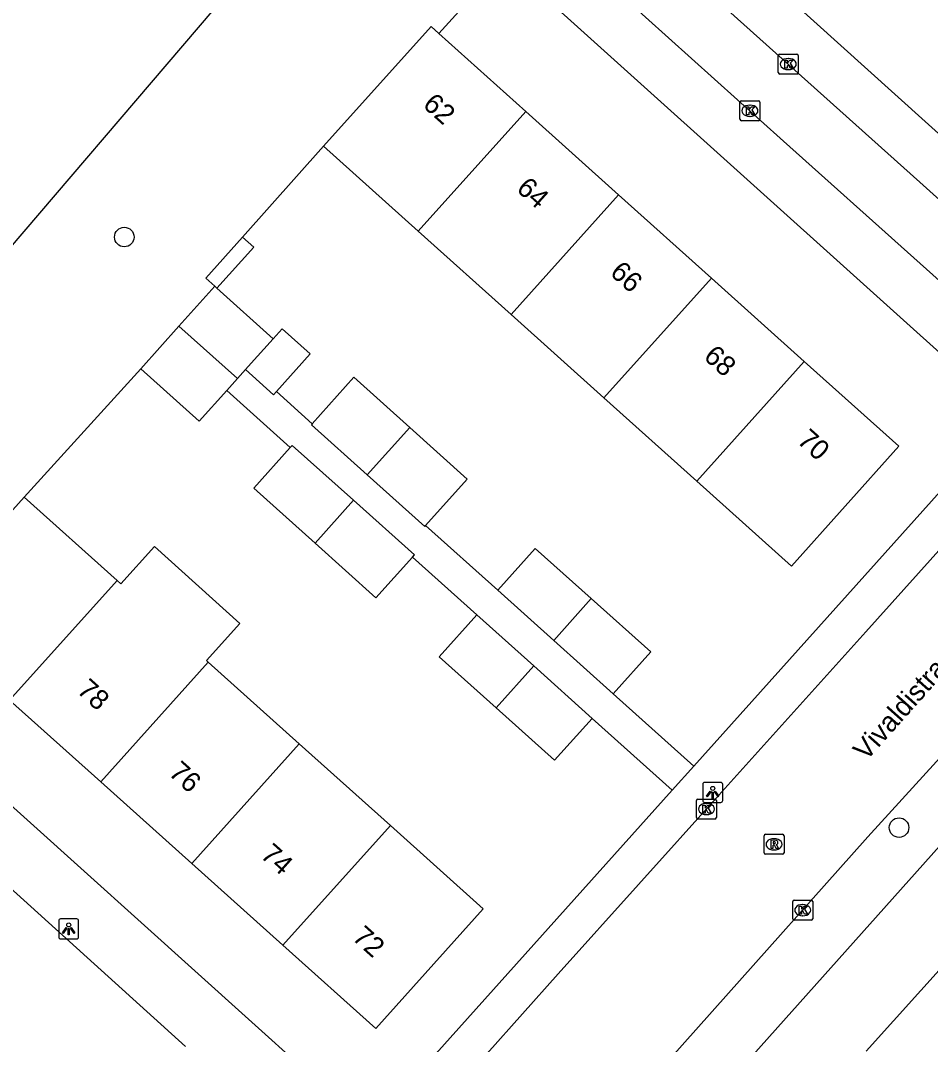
# Model space of a CAD drawing. Extents: x 159040 to 160094, y 381214 to 382518.
# Drawn here: x 159394.3 to 159439.8, y 382037.2 to 382088.4 of the extents above; entities that cross this region are included whole.
import ezdxf

# ---------------------------------------------------------------- set-up
doc = ezdxf.new("R2010")
doc.units = 0
for name, color, linetype in [('IMGEO_Boom', 7, 'Continuous'), ('IMGEO_Groenvoorziening', 7, 'Continuous'), ('IMGEO_Kolk', 7, 'Continuous'), ('IMGEO_Lichtpunt', 7, 'Continuous'), ('IMGEO_Openbare_ruimte_label', 7, 'Continuous'), ('IMGEO_Pand', 7, 'Continuous'), ('IMGEO_Pand_nummerreeks', 7, 'Continuous'), ('IMGEO_Rijbaan_lokaal_open', 7, 'Continuous'), ('IMGEO_Rioolput', 7, 'Continuous'), ('IMGEO_Voetpad_open', 7, 'Continuous')]:
    doc.layers.add(name, color=color, linetype=linetype)

msp = doc.modelspace()

# ---------------------------------------------------------------- linework, layer by layer
at = {"layer": 'IMGEO_Boom'}
for centre in [(159399.463, 382077.601), (159438.25, 382048.027)]:
    msp.add_circle(centre, 0.489, dxfattribs=at)
at = {"layer": 'IMGEO_Groenvoorziening'}
for points in [[(159413.377, 382100.065), (159408.66, 382094.544), (159387.365, 382069.622), (159385.857, 382070.936)], [(159418.239, 382091.137), (159415.202, 382087.803)], [(159409.437, 382082.146), (159405.385, 382077.591)], [(159394.457, 382064.578), (159400.284, 382071.006)]]:
    msp.add_lwpolyline(points, dxfattribs=at)
at = {"layer": 'IMGEO_Kolk'}
for p, q in [((159432.281, 382086.764), (159433.133, 382086.764)), ((159432.206, 382085.838), (159432.206, 382086.69)), ((159432.694, 382086.544), (159432.719, 382086.544)), ((159433.207, 382086.69), (159433.207, 382085.838)), ((159433.133, 382085.764), (159432.281, 382085.764)), ((159432.717, 382085.984), (159432.692, 382085.984)), ((159430.285, 382083.5), (159430.285, 382084.352)), ((159430.36, 382084.426), (159431.212, 382084.426)), ((159430.773, 382084.206), (159430.798, 382084.206)), ((159431.286, 382084.352), (159431.286, 382083.5)), ((159430.796, 382083.646), (159430.771, 382083.646)), ((159431.212, 382083.426), (159430.36, 382083.426)), ((159428.107, 382048.53), (159428.107, 382049.382)), ((159428.182, 382049.456), (159429.034, 382049.456)), ((159429.108, 382049.382), (159429.108, 382048.53)), ((159428.595, 382049.236), (159428.62, 382049.236)), ((159429.034, 382048.456), (159428.182, 382048.456)), ((159428.618, 382048.676), (159428.593, 382048.676)), ((159432.926, 382043.466), (159432.926, 382044.318)), ((159433.001, 382044.392), (159433.853, 382044.392)), ((159433.414, 382044.172), (159433.439, 382044.172)), ((159433.927, 382044.318), (159433.927, 382043.466)), ((159433.853, 382043.392), (159433.001, 382043.392)), ((159433.437, 382043.612), (159433.412, 382043.612))]:
    msp.add_line(p, q, dxfattribs=at)
for points in [[(159432.281, 382086.764), (159433.133, 382086.764)], [(159432.206, 382085.838), (159432.206, 382086.69)], [(159432.527, 382086.464), (159432.65, 382086.464), (159432.65, 382086.313), (159432.78, 382086.464), (159432.944, 382086.464), (159432.798, 382086.313), (159432.951, 382086.064), (159432.799, 382086.064), (159432.714, 382086.228), (159432.65, 382086.161), (159432.65, 382086.064), (159432.527, 382086.064), (159432.527, 382086.464)], [(159433.207, 382086.69), (159433.207, 382085.838)], [(159433.133, 382085.764), (159432.281, 382085.764)], [(159430.285, 382083.5), (159430.285, 382084.352)], [(159430.36, 382084.426), (159431.212, 382084.426)], [(159431.286, 382084.352), (159431.286, 382083.5)], [(159430.606, 382084.126), (159430.729, 382084.126), (159430.729, 382083.975), (159430.859, 382084.126), (159431.023, 382084.126), (159430.877, 382083.975), (159431.03, 382083.726), (159430.878, 382083.726), (159430.793, 382083.89), (159430.729, 382083.823), (159430.729, 382083.726), (159430.606, 382083.726), (159430.606, 382084.126)], [(159431.212, 382083.426), (159430.36, 382083.426)], [(159428.107, 382048.53), (159428.107, 382049.382)], [(159428.182, 382049.456), (159429.034, 382049.456)], [(159429.108, 382049.382), (159429.108, 382048.53)], [(159428.428, 382049.156), (159428.551, 382049.156), (159428.551, 382049.005), (159428.681, 382049.156), (159428.845, 382049.156), (159428.699, 382049.005), (159428.852, 382048.756), (159428.7, 382048.756), (159428.615, 382048.92), (159428.551, 382048.853), (159428.551, 382048.756), (159428.428, 382048.756), (159428.428, 382049.156)], [(159429.034, 382048.456), (159428.182, 382048.456)], [(159432.926, 382043.466), (159432.926, 382044.318)], [(159433.001, 382044.392), (159433.853, 382044.392)], [(159433.927, 382044.318), (159433.927, 382043.466)], [(159433.247, 382044.092), (159433.37, 382044.092), (159433.37, 382043.941), (159433.5, 382044.092), (159433.664, 382044.092), (159433.518, 382043.941), (159433.671, 382043.692), (159433.519, 382043.692), (159433.434, 382043.856), (159433.37, 382043.789), (159433.37, 382043.692), (159433.247, 382043.692), (159433.247, 382044.092)], [(159433.853, 382043.392), (159433.001, 382043.392)]]:
    msp.add_lwpolyline(points, dxfattribs=at)
for centre, start, end in [((159432.283, 382086.688), 91.552, 178.448), ((159432.283, 382086.688), 91.552, 178.448), ((159433.131, 382086.688), 1.552, 88.448), ((159433.131, 382086.688), 1.552, 88.448), ((159432.283, 382085.84), 181.552, 268.448), ((159432.283, 382085.84), 181.552, 268.448), ((159433.131, 382085.84), 271.552, 358.448), ((159433.131, 382085.84), 271.552, 358.448), ((159430.362, 382084.35), 91.552, 178.448), ((159430.362, 382084.35), 91.552, 178.448), ((159431.21, 382084.35), 1.552, 88.448), ((159431.21, 382084.35), 1.552, 88.448), ((159430.362, 382083.502), 181.552, 268.448), ((159430.362, 382083.502), 181.552, 268.448), ((159431.21, 382083.502), 271.552, 358.448), ((159431.21, 382083.502), 271.552, 358.448), ((159428.184, 382049.38), 91.552, 178.448), ((159428.184, 382049.38), 91.552, 178.448), ((159429.032, 382049.38), 1.552, 88.448), ((159429.032, 382049.38), 1.552, 88.448), ((159428.184, 382048.532), 181.552, 268.448), ((159428.184, 382048.532), 181.552, 268.448), ((159429.032, 382048.532), 271.552, 358.448), ((159429.032, 382048.532), 271.552, 358.448), ((159433.003, 382044.316), 91.552, 178.448), ((159433.003, 382044.316), 91.552, 178.448), ((159433.851, 382044.316), 1.552, 88.448), ((159433.851, 382044.316), 1.552, 88.448), ((159433.003, 382043.468), 181.552, 268.448), ((159433.003, 382043.468), 181.552, 268.448), ((159433.851, 382043.468), 271.552, 358.448), ((159433.851, 382043.468), 271.552, 358.448)]:
    msp.add_arc(centre, 0.0765, start, end, dxfattribs=at)
for centre, major_axis, ratio, start_param, end_param in [((159432.693, 382086.264), (-0.387, 0.002), 0.722429, 4.712389, 7.853982), ((159432.718, 382086.264), (-0.39, 0.002), 0.717154, 1.570796, 4.712389), ((159430.772, 382083.926), (-0.387, 0.002), 0.722429, 4.712389, 7.853982), ((159430.797, 382083.926), (-0.39, 0.002), 0.717154, 1.570796, 4.712389), ((159428.594, 382048.956), (-0.387, 0.002), 0.722429, 4.712389, 7.853982), ((159428.619, 382048.956), (-0.39, 0.002), 0.717154, 1.570796, 4.712389), ((159433.413, 382043.892), (-0.387, 0.002), 0.722429, 4.712389, 7.853982), ((159433.438, 382043.892), (-0.39, 0.002), 0.717154, 1.570796, 4.712389)]:
    msp.add_ellipse(centre, major_axis=major_axis, ratio=ratio, start_param=start_param, end_param=end_param, dxfattribs=at)
at = {"layer": 'IMGEO_Lichtpunt'}
for p, q in [((159429.327, 382050.288), (159428.519, 382050.288)), ((159429.327, 382050.288), (159428.519, 382050.288)), ((159428.425, 382050.193), (159428.425, 382049.386)), ((159428.425, 382050.193), (159428.425, 382049.386)), ((159429.421, 382049.386), (159429.421, 382050.193)), ((159429.421, 382049.386), (159429.421, 382050.193)), ((159428.519, 382049.292), (159429.327, 382049.292)), ((159428.519, 382049.292), (159429.327, 382049.292)), ((159396.181, 382043.356), (159396.181, 382042.549)), ((159396.181, 382043.356), (159396.181, 382042.549)), ((159397.083, 382043.451), (159396.275, 382043.451)), ((159397.083, 382043.451), (159396.275, 382043.451)), ((159397.177, 382042.549), (159397.177, 382043.356)), ((159397.177, 382042.549), (159397.177, 382043.356)), ((159396.275, 382042.455), (159397.083, 382042.455)), ((159396.275, 382042.455), (159397.083, 382042.455))]:
    msp.add_line(p, q, dxfattribs=at)
for points in [[(159428.799, 382049.857), (159428.838, 382049.829), (159428.65, 382049.567), (159428.612, 382049.594), (159428.799, 382049.857)], [(159428.901, 382049.809), (159428.948, 382049.809), (159428.948, 382049.487), (159428.901, 382049.487), (159428.901, 382049.809)], [(159429.011, 382049.829), (159429.049, 382049.856), (159429.236, 382049.594), (159429.197, 382049.566), (159429.011, 382049.829)], [(159396.555, 382043.02), (159396.594, 382042.992), (159396.406, 382042.73), (159396.368, 382042.757), (159396.555, 382043.02)], [(159396.657, 382042.972), (159396.704, 382042.972), (159396.704, 382042.65), (159396.657, 382042.65), (159396.657, 382042.972)], [(159396.767, 382042.992), (159396.805, 382043.019), (159396.992, 382042.757), (159396.953, 382042.729), (159396.767, 382042.992)]]:
    msp.add_lwpolyline(points, dxfattribs=at)
for centre in [(159428.924, 382049.991), (159396.68, 382043.154)]:
    msp.add_circle(centre, 0.0994, dxfattribs=at)
for centre, start, end in [((159428.519, 382050.193), 90, 180), ((159428.519, 382050.193), 90, 180), ((159429.327, 382050.193), 0, 90), ((159429.327, 382050.193), 0, 90), ((159428.519, 382049.386), 180, 270), ((159428.519, 382049.386), 180, 270), ((159429.327, 382049.386), 270, 0), ((159429.327, 382049.386), 270, 360), ((159396.275, 382043.356), 90, 180), ((159396.275, 382043.356), 90, 180), ((159397.083, 382043.356), 0, 90), ((159397.083, 382043.356), 0, 90), ((159396.275, 382042.549), 180, 270), ((159396.275, 382042.549), 180, 270), ((159397.083, 382042.549), 270, 0), ((159397.083, 382042.549), 270, 360)]:
    msp.add_arc(centre, 0.0946, start, end, dxfattribs=at)
at = {"layer": 'IMGEO_Pand'}
for points in [[(159409.437, 382082.146), (159414.821, 382088.145), (159415.202, 382087.803)], [(159415.202, 382087.803), (159419.558, 382083.893)], [(159414.174, 382077.895), (159419.558, 382083.893)], [(159419.558, 382083.893), (159424.207, 382079.721)], [(159414.174, 382077.895), (159409.437, 382082.146)], [(159418.824, 382073.722), (159424.207, 382079.721)], [(159424.207, 382079.721), (159428.857, 382075.549)], [(159405.385, 382077.591), (159403.541, 382075.537), (159403.989, 382075.135)], [(159404.099, 382075.036), (159405.942, 382077.09), (159405.385, 382077.591)], [(159418.824, 382073.722), (159414.174, 382077.895)], [(159428.857, 382075.549), (159423.473, 382069.55)], [(159428.857, 382075.549), (159433.506, 382071.376)], [(159403.989, 382075.135), (159402.2, 382073.142)], [(159403.989, 382075.135), (159404.099, 382075.036)], [(159404.099, 382075.036), (159406.915, 382072.509)], [(159423.473, 382069.55), (159418.824, 382073.722)], [(159402.2, 382073.142), (159400.284, 382071.006)], [(159405.127, 382070.517), (159402.2, 382073.142)], [(159407.076, 382069.862), (159408.769, 382071.748), (159407.364, 382073.009), (159406.915, 382072.509)], [(159406.915, 382072.509), (159405.671, 382071.123), (159405.525, 382070.961)], [(159433.506, 382071.376), (159438.245, 382067.123), (159432.861, 382061.124), (159428.122, 382065.377)], [(159433.506, 382071.376), (159428.122, 382065.377)], [(159400.284, 382071.006), (159403.21, 382068.38), (159404.591, 382069.92)], [(159405.127, 382070.517), (159405.525, 382070.961)], [(159405.525, 382070.961), (159406.93, 382069.699), (159407.076, 382069.862)], [(159404.591, 382069.92), (159405.127, 382070.517)], [(159413.753, 382068.071), (159410.959, 382070.579), (159408.87, 382068.251)], [(159428.122, 382065.377), (159423.473, 382069.55)], [(159408.87, 382068.251), (159408.828, 382068.204), (159411.622, 382065.696)], [(159413.753, 382068.071), (159411.622, 382065.696)], [(159414.547, 382063.157), (159416.636, 382065.484), (159413.753, 382068.071)], [(159407.775, 382067.064), (159405.946, 382065.027), (159409.013, 382062.275)], [(159410.936, 382064.417), (159407.869, 382067.169), (159407.775, 382067.064)], [(159411.622, 382065.696), (159414.505, 382063.11), (159414.547, 382063.157)], [(159389.076, 382058.583), (159394.457, 382064.578)], [(159394.457, 382064.578), (159399.104, 382060.407)], [(159409.013, 382062.275), (159410.936, 382064.417)], [(159413.893, 382061.576), (159413.986, 382061.68), (159410.936, 382064.417)], [(159403.664, 382056.314), (159403.58, 382056.389), (159405.254, 382058.253), (159400.968, 382062.1), (159399.294, 382060.236), (159399.104, 382060.407)], [(159409.013, 382062.275), (159412.063, 382059.538), (159413.893, 382061.576)], [(159418.156, 382059.917), (159420.036, 382062.011), (159422.841, 382059.493)], [(159399.104, 382060.407), (159393.724, 382054.412)], [(159420.962, 382057.399), (159418.156, 382059.917)], [(159420.962, 382057.399), (159422.841, 382059.493)], [(159422.841, 382059.493), (159425.817, 382056.823), (159423.937, 382054.728)], [(159418.078, 382054.026), (159415.224, 382056.587), (159417.111, 382058.689)], [(159417.111, 382058.689), (159419.964, 382056.128)], [(159423.937, 382054.728), (159420.962, 382057.399)], [(159398.284, 382050.319), (159403.664, 382056.314)], [(159403.664, 382056.314), (159408.225, 382052.222)], [(159418.078, 382054.026), (159419.964, 382056.128)], [(159419.964, 382056.128), (159422.895, 382053.498)], [(159393.724, 382054.412), (159398.284, 382050.319)], [(159422.895, 382053.498), (159421.008, 382051.396), (159418.078, 382054.026)], [(159402.844, 382046.226), (159408.225, 382052.222)], [(159408.225, 382052.222), (159412.785, 382048.128)], [(159402.844, 382046.226), (159398.284, 382050.319)], [(159412.785, 382048.128), (159417.434, 382043.956), (159412.054, 382037.961), (159407.405, 382042.133)], [(159412.785, 382048.128), (159407.405, 382042.133)], [(159407.405, 382042.133), (159402.844, 382046.226)], [(159436.609, 382036.825), (159440.704, 382041.387)]]:
    msp.add_lwpolyline(points, dxfattribs=at)
at = {"layer": 'IMGEO_Rijbaan_lokaal_open'}
for points in [[(159484.51, 382111.174), (159481.021, 382107.349), (159474.838, 382100.428), (159466.594, 382091.206), (159459.375, 382083.3), (159449.46, 382072.146), (159446.424, 382068.776), (159443.761, 382065.82), (159436.593, 382057.833), (159429.233, 382049.65), (159421.179, 382040.701), (159414.041, 382032.697), (159412.333, 382030.791)], [(159417.471, 382026.041), (159418.427, 382027.145), (159421.101, 382030.063), (159436.695, 382047.561), (159444.758, 382056.431), (159447.825, 382059.867), (159456.22, 382069.32), (159461.578, 382075.157), (159466.546, 382080.765), (159473.262, 382088.194), (159486.13, 382102.405), (159490.537, 382107.476)], [(159421.139, 382094.706), (159422.172, 382095.85), (159426.476, 382091.859), (159439.286, 382080.355), (159447.544, 382072.913)], [(159421.139, 382094.706), (159420.122, 382093.578), (159424.405, 382089.668), (159432.474, 382082.409), (159445.513, 382070.713)]]:
    msp.add_lwpolyline(points, dxfattribs=at)
at = {"layer": 'IMGEO_Rioolput'}
for p, q in [((159431.491, 382046.764), (159431.491, 382047.616)), ((159431.566, 382047.69), (159432.418, 382047.69)), ((159431.979, 382047.47), (159432.004, 382047.47)), ((159432.492, 382047.616), (159432.492, 382046.764)), ((159432.002, 382046.91), (159431.977, 382046.91)), ((159432.418, 382046.69), (159431.566, 382046.69))]:
    msp.add_line(p, q, dxfattribs=at)
for points in [[(159431.491, 382046.764), (159431.491, 382047.616)], [(159431.566, 382047.69), (159432.418, 382047.69)], [(159432.08, 382047.388), (159431.828, 382047.39), (159431.828, 382046.99)], [(159432.006, 382047.309), (159431.952, 382047.309), (159431.952, 382047.228)], [(159431.952, 382047.228), (159432.004, 382047.228)], [(159432.492, 382047.616), (159432.492, 382046.764)], [(159431.828, 382046.99), (159431.952, 382046.99), (159431.952, 382047.152), (159431.963, 382047.152)], [(159432.01, 382047.123), (159432.081, 382046.99), (159432.221, 382046.99), (159432.156, 382047.116)], [(159432.418, 382046.69), (159431.566, 382046.69)]]:
    msp.add_lwpolyline(points, dxfattribs=at)
for centre, radius, start, end in [((159431.568, 382047.614), 0.0765, 91.552, 178.448), ((159431.568, 382047.614), 0.0765, 91.552, 178.448), ((159431.988, 382047.417), 0.19, 274.7715, 282.9687), ((159432.012, 382047.213), 0.0964, 77.0061, 93.1865), ((159432.026, 382047.27), 0.0378, 276.6634, 79.6772), ((159432.079, 382047.278), 0.109, 350.3612, 89.416), ((159432.077, 382047.278), 0.112, 277.5842, 350.9817), ((159432.416, 382047.614), 0.0765, 1.552, 88.448), ((159432.416, 382047.614), 0.0765, 1.552, 88.448), ((159431.568, 382046.766), 0.0765, 181.552, 268.448), ((159431.568, 382046.766), 0.0765, 181.552, 268.448), ((159431.962, 382047.099), 0.0533, 26.0293, 88.6989), ((159432.061, 382047.063), 0.108, 29.5134, 73.7905), ((159432.416, 382046.766), 0.0765, 271.552, 358.448), ((159432.416, 382046.766), 0.0765, 271.552, 358.448)]:
    msp.add_arc(centre, radius, start, end, dxfattribs=at)
for centre, major_axis, ratio, start_param, end_param in [((159431.978, 382047.19), (-0.387, 0.002), 0.722429, 4.712389, 7.853982), ((159432.003, 382047.19), (-0.39, 0.002), 0.717154, 1.570796, 4.712389)]:
    msp.add_ellipse(centre, major_axis=major_axis, ratio=ratio, start_param=start_param, end_param=end_param, dxfattribs=at)
at = {"layer": 'IMGEO_Voetpad_open'}
for points in [[(159424.019, 382097.413), (159447.998, 382075.782)], [(159442.459, 382069.847), (159418.503, 382091.427), (159418.239, 382091.137)], [(159404.591, 382069.92), (159407.775, 382067.064)], [(159407.076, 382069.862), (159408.87, 382068.251)], [(159442.778, 382067.615), (159427.974, 382051.104)], [(159414.547, 382063.157), (159418.156, 382059.917)], [(159413.893, 382061.576), (159417.111, 382058.689)], [(159411.223, 382033.447), (159386.52, 382055.672)], [(159423.937, 382054.728), (159427.974, 382051.104)], [(159384.382, 382053.472), (159402.528, 382037.064)], [(159422.895, 382053.498), (159426.898, 382049.904)], [(159420.759, 382025.224), (159440.696, 382047.571), (159445.905, 382053.353)], [(159427.974, 382051.104), (159426.898, 382049.904)], [(159426.898, 382049.904), (159411.732, 382032.989), (159411.223, 382033.447)]]:
    msp.add_lwpolyline(points, dxfattribs=at)

# ---------------------------------------------------------------- texts
at = {"layer": 'IMGEO_Openbare_ruimte_label'}
msp.add_text('Vivaldistraat', height=1, rotation=48.3236, dxfattribs=at).set_placement((159436.608, 382051.325))
at = {"layer": 'IMGEO_Pand_nummerreeks'}
for s, rotation, p in [('62', 318.0934, (159414.355, 382084.156)), ('64', 318.0934, (159419.042, 382079.949)), ('66', 318.0934, (159423.727, 382075.745)), ('68', 318.0934, (159428.414, 382071.538)), ('70', 318.0934, (159433.099, 382067.334)), ('78', 318.0939, (159397.039, 382054.822)), ('76', 318.0931, (159401.633, 382050.699)), ('74', 318.0931, (159406.229, 382046.575)), ('72', 318.0931, (159410.822, 382042.452))]:
    msp.add_text(s, height=1, rotation=rotation, dxfattribs=at).set_placement(p)

doc.saveas('drawing.dxf')
